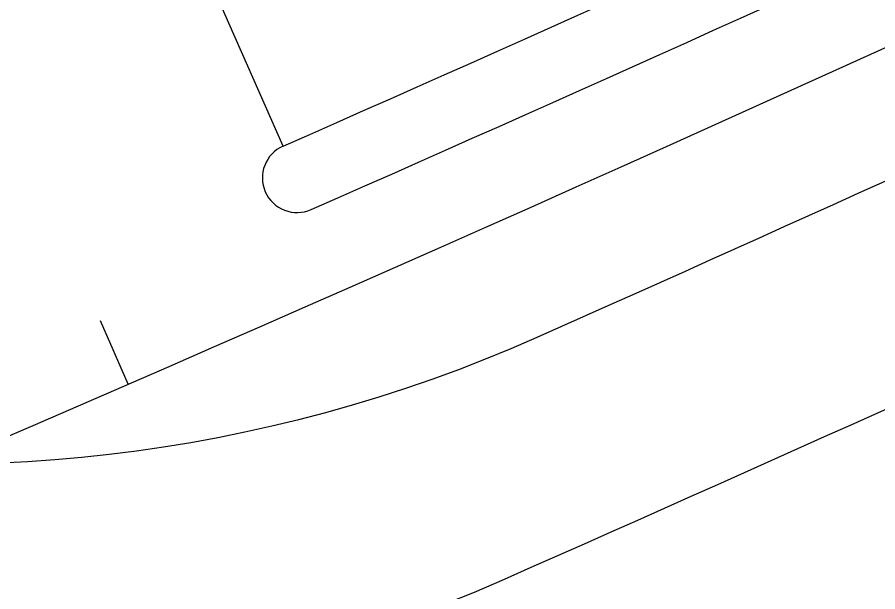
# Model space of a CAD drawing. Extents: x 2338610 to 2351914, y 366540 to 376484.
# Drawn here: x 2348676.65 to 2348726.25, y 367702.02 to 367735.17 of the extents above; entities that cross this region are included whole.
import ezdxf

# ---------------------------------------------------------------- set-up
doc = ezdxf.new("R2010")
doc.units = 0
for name, color, linetype in [('RD_HC_Cl', 7, 'Continuous'), ('RD_PD_Final_LnLine', 7, 'Continuous'), ('RD_PD_Final_TrvlWay', 7, 'Continuous'), ('RD_PD_FOC', 7, 'Continuous'), ('RD_PD_SW', 7, 'Continuous'), ('TR SN UNASSIGNED 7', 7, 'Continuous')]:
    doc.layers.add(name, color=color, linetype=linetype)

msp = doc.modelspace()

# ---------------------------------------------------------------- linework, layer by layer
at = {"layer": 'RD_HC_Cl'}
msp.add_arc((2347533.93, 370355.677), 2880.79, 281.440729, 295.940729, dxfattribs=at)
at = {"layer": 'RD_PD_Final_LnLine'}
msp.add_line((2348691.972, 367727.728), (2348682.294, 367749.69), dxfattribs=at)
for centre, radius, start, end in [((2347533.93, 370355.677), 2871.79, 293.781348, 295.940729), ((2347533.93, 370355.677), 2875.79, 293.781348, 295.940729), ((2347533.93, 370355.677), 2887.79, 293.95907, 295.940729), ((2347533.93, 370355.677), 2899.79, 293.813189, 295.940729), ((2348672.098, 367794.387), 85, 225.47574, 293.95907), ((2347533.93, 370355.677), 2915.79, 292.01627, 295.940729), ((2348668.399, 367785.094), 90, 219.37128, 293.81319), ((2348692.778, 367725.898), 2, 113.7813, 203.7415), ((2348692.778, 367725.898), 2, 203.7415, 293.7813)]:
    msp.add_arc(centre, radius, start, end, dxfattribs=at)
at = {"layer": 'RD_PD_Final_TrvlWay'}
for centre, radius, start, end in [((2347507.259, 370343.815), 2920.936, 292.586459, 296.512976), ((2347533.93, 370355.677), 2933.79, 292.007046, 295.940729)]:
    msp.add_arc(centre, radius, start, end, dxfattribs=at)
at = {"layer": 'RD_PD_FOC'}
msp.add_arc((2347533.93, 370355.677), 2935.29, 292.006281, 295.940729, dxfattribs=at)
at = {"layer": 'RD_PD_SW'}
for radius, start in [(2939.79, 292.00399), (2949.79, 291.998918)]:
    msp.add_arc((2347533.93, 370355.677), radius, start, 295.940729, dxfattribs=at)
at = {"layer": 'TR SN UNASSIGNED 7'}
msp.add_line((2348683.041, 367713.993), (2348681.446, 367717.661), dxfattribs=at)

doc.saveas('drawing.dxf')
